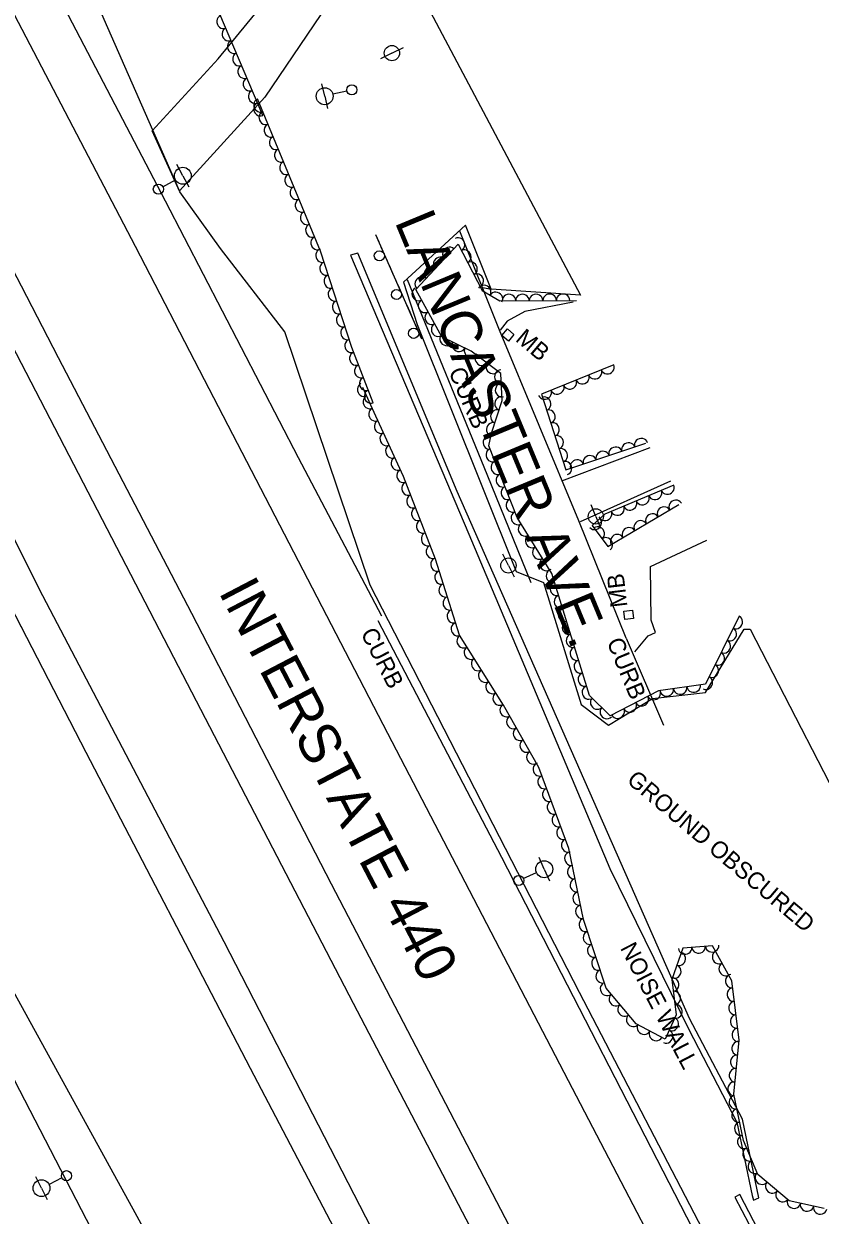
# Model space of a CAD drawing. Extents: x 1722896 to 1754269, y 648279 to 666297.
# Drawn here: x 1726836.4 to 1727071.6, y 655824.5 to 656176.2 of the extents above; entities that cross this region are included whole.
import ezdxf

# ---------------------------------------------------------------- set-up
doc = ezdxf.new("R2010")
doc.units = 0
for name, color, linetype in [('DESIGN - CENTERLINE - Proposed Text', 7, 'Continuous'), ('DESIGN - SCRATCH - User 1', 7, 'Continuous'), ('DESIGN - SHEET - Linework', 7, 'Continuous'), ('SURVEY - CENTERLINE - Preliminary', 7, 'Continuous'), ('SURVEY - CENTERLINE - Preliminary Text', 7, 'Continuous'), ('SURVEY - DTM - Breaklines', 7, 'Continuous'), ('SURVEY - VEGETATION - Features with Text', 7, 'Continuous')]:
    doc.layers.add(name, color=color, linetype=linetype)

msp = doc.modelspace()

# ---------------------------------------------------------------- linework, layer by layer
at = {"layer": 'DESIGN - CENTERLINE - Proposed Text'}
for p, q in [((1726979.41, 656084.33), (1726979.41, 656084.33)), ((1727014.98, 656001.69), (1727014.98, 656001.69))]:
    msp.add_line(p, q, dxfattribs=at)
for points in [[(1726977.61, 656084.14), (1726979.26, 656086.09), (1726981.17, 656084.48), (1726979.52, 656082.53)], [(1727016.42, 656000.6), (1727013.88, 656000.3), (1727013.59, 656002.78), (1727016.12, 656003.08)]]:
    msp.add_lwpolyline(points, close=True, dxfattribs=at)
at = {"layer": 'DESIGN - SCRATCH - User 1'}
for points in [[(1726940.28, 656113.99), (1726953.9, 656083.16)], [(1726940.28, 656113.99), (1726941.23, 656111.84)], [(1726941.88, 656110.38), (1726943.74, 656106.17)], [(1726932.89, 656107.89), (1726967.88, 656025.51), (1727009.45, 655926.81), (1727032.78, 655879.25), (1727046.95, 655851.93), (1727051.51, 655830.27), (1727051.92, 655828.93), (1727053.52, 655829.56), (1727048.69, 655852.82), (1727033.02, 655882.55), (1726964.37, 656038.08), (1726935.1, 656108.47), (1726932.89, 656107.89)], [(1726944.38, 656104.71), (1726945.33, 656102.56)], [(1726945.33, 656102.56), (1726946.28, 656100.41)], [(1726946.93, 656098.95), (1726948.79, 656094.74)], [(1726949.43, 656093.28), (1726950.38, 656091.13)], [(1726950.38, 656091.13), (1726951.33, 656088.98)], [(1726951.98, 656087.51), (1726953.84, 656083.3)], [(1727046.34, 655829.79), (1727118.7, 655691.99), (1727201.3, 655534.48), (1727252.51, 655437.03), (1727254.09, 655437.98), (1727200.02, 655540.16), (1727157.4, 655621.23), (1727113, 655705.89), (1727070.53, 655786.95), (1727047.86, 655830.52), (1727046.34, 655829.79)]]:
    msp.add_lwpolyline(points, dxfattribs=at)
for centre in [(1726941.43, 656107.69), (1726946.48, 656096.26), (1726951.53, 656084.82)]:
    msp.add_arc(centre, 1.5, 137.0869, 137.0771, dxfattribs=at)
at = {"layer": 'SURVEY - CENTERLINE - Preliminary'}
for points in [[(1727156.13, 655593.14), (1727078.69, 655739.86), (1727000.47, 655890.19), (1726938.74, 656010.42), (1726913.51, 656085.23), (1726894.55, 656109.8), (1726882.5, 656126.58), (1726874.32, 656144.61), (1726893.8, 656165.88), (1726937.17, 656218.66)], [(1726937.17, 656218.66), (1726942.51, 656206.06), (1727000.8, 656096.05), (1726974.45, 656097.86), (1726966.82, 656116.72), (1726948.5, 656099.88), (1726952.57, 656087.43), (1726981.77, 656014.48), (1726989.85, 656011.26), (1727001.01, 655975.24), (1727009.06, 655969.08), (1727022.08, 655976.97), (1727037.71, 655978.74), (1727049.11, 655997.45), (1727050.93, 655997.46), (1727319.54, 655476.24)], [(1726942.52, 656206.2), (1726907.6, 656154.53), (1726882.41, 656126.83)], [(1726882.41, 656126.83), (1726853.33, 656193.01)]]:
    msp.add_lwpolyline(points, dxfattribs=at)
at = {"layer": 'SURVEY - CENTERLINE - Preliminary Text'}
for points in [[(1726878.23, 656123.86), (1726840.47, 656196.22), (1726796.4, 656280), (1726757.43, 656356.81), (1726745.92, 656380.44)], [(1726869.43, 656110.45), (1726829, 656187.74), (1726805.2, 656233.64), (1726784.66, 656273.29), (1726763.03, 656315.03), (1726741.94, 656358.86), (1726736.92, 656370.55)], [(1726710.13, 656339.34), (1726713.52, 656332.79), (1726734.99, 656291.46), (1726758.05, 656247.52), (1726785.72, 656194.32), (1726809.16, 656149.51), (1726835.67, 656098.8), (1726846.62, 656077.71)], [(1726702.55, 656331.01), (1726730.44, 656277.71), (1726756.73, 656227.76), (1726786.46, 656170.48), (1726815.52, 656114.53), (1726839.91, 656067.87)], [(1726942.14, 656001.32), (1726917.51, 656048.09), (1726878.23, 656123.86)], [(1726976.92, 656085.76), (1726965.17, 656114.94)], [(1727430.98, 655031.8), (1727394.15, 655102.88), (1727346.51, 655194.9), (1727287.74, 655307.34), (1727233.01, 655412.26), (1727188.36, 655497.8), (1727137.6, 655594.68), (1727085.89, 655693.78), (1727040.29, 655781.67), (1726997.3, 655864.1), (1726943.89, 655966.68), (1726889.76, 656071.1), (1726869.43, 656110.45)], [(1726949.64, 656100.68), (1726973.14, 656043.23), (1726986.14, 656011.2)], [(1726971.93, 656098.33), (1726974.45, 656097.86)], [(1726998.64, 656093.98), (1726984.36, 656091.27), (1726979.18, 656088.35), (1726977.09, 656085.78)], [(1727014.33, 655994.82), (1727000.3, 656029.44), (1726976.92, 656085.76)], [(1726846.62, 656077.71), (1726885.95, 656002.15), (1726927.22, 655922.29), (1726983.5, 655814.13), (1727022.39, 655739.26), (1727067.18, 655653.52), (1727111.82, 655568.21), (1727163.64, 655468.68), (1727209.95, 655380.01), (1727234.58, 655332.9), (1727267.68, 655269.53), (1727305.79, 655195.97), (1727354.57, 655102.28), (1727389.25, 655035.86), (1727423.58, 654969.23)], [(1726839.91, 656067.87), (1726882.05, 655986.55), (1726933.73, 655887.03), (1726971.56, 655814.56), (1727006.02, 655748.53), (1727056.33, 655652.57), (1727112.01, 655545.31), (1727165.4, 655443.03), (1727221.85, 655335.71), (1727276.94, 655229.28), (1727328.71, 655129.98), (1727384.25, 655022.22), (1727422.31, 654949.62)], [(1727021.25, 656051.04), (1726995.17, 656041.2)], [(1727416.98, 654904.63), (1727378.29, 654978.72), (1727321.29, 655087.5), (1727268.42, 655189.04), (1727213.71, 655294.11), (1727156.81, 655402.66), (1727090.94, 655530.66), (1727012.29, 655680.77), (1726949.66, 655800.15), (1726895.61, 655905.13), (1726842, 656007.31), (1726823.09, 656044.98)], [(1727000.85, 656029.25), (1727027.5, 656041.3)], [(1727414.59, 654887.79), (1727375.02, 654963.6), (1727327.13, 655055.34), (1727288.21, 655129.71), (1727244.68, 655213.41), (1727198.49, 655301.86), (1727151.96, 655390.96), (1727111.65, 655468.27), (1727054.78, 655577.19), (1727008.29, 655666.64), (1726955.92, 655767.53), (1726903.37, 655867.77), (1726854.8, 655961.06), (1726816.46, 656035.3)], [(1727016.89, 655990.82), (1727020.8, 655995.47), (1727022.93, 655996.43), (1727021.72, 656000.16), (1727021.45, 656015.98), (1727038.09, 656023.73)], [(1726940.93, 656000.07), (1726977.52, 655930.16), (1727037.38, 655813.61), (1727080.46, 655731.31), (1727149.57, 655599.48), (1727227.78, 655449.47), (1727288.61, 655332.48), (1727346.8, 655221.05), (1727410.46, 655098.35), (1727433.96, 655053.16)], [(1727014.33, 655994.82), (1727025.29, 655969.1)], [(1726781.43, 655985.97), (1726829.45, 655897.57), (1726869.18, 655825.22), (1726909.31, 655751.73), (1726948.09, 655680.26), (1726983.91, 655615.35), (1727016.03, 655555.81), (1727044.76, 655503.92), (1727072.21, 655453.46), (1727115.52, 655374.69), (1727180.59, 655255.85), (1727232.25, 655160.54), (1727294.86, 655040.47), (1727346.73, 654941.45), (1727387.97, 654862.57), (1727407.26, 654824.97)], [(1726773.86, 655976.54), (1726813.76, 655902.53), (1726857.94, 655817.41), (1726910.4, 655720.65), (1726970.72, 655610.86), (1727017.89, 655524.72), (1727074.08, 655422.09), (1727127, 655325.23), (1727167.58, 655250.48), (1727222.79, 655148.67), (1727281.27, 655037.04), (1727354.22, 654896.29), (1727405.34, 654798.17)]]:
    msp.add_lwpolyline(points, dxfattribs=at)
at = {"layer": 'SURVEY - DTM - Breaklines'}
for p, q in [((1726945.13, 656167.52), (1726948.5, 656169.16)), ((1726945.13, 656167.52), (1726941.76, 656165.87)), ((1726925.27, 656154.8), (1726924.42, 656158.45)), ((1726925.27, 656154.8), (1726926.12, 656151.15)), ((1726931.85, 656156.33), (1726927.71, 656155.37)), ((1726883.39, 656131.32), (1726881.59, 656134.61)), ((1726877.48, 656128.07), (1726881.2, 656130.12)), ((1726883.39, 656131.32), (1726885.2, 656128.04)), ((1727005.34, 656030.74), (1727003.92, 656034.21)), ((1727005.34, 656030.74), (1727006.75, 656027.27)), ((1726979.54, 656016.25), (1726977.85, 656019.6)), ((1726979.54, 656016.25), (1726981.22, 656012.9)), ((1726990.1, 655926.6), (1726988.57, 655930.03)), ((1726990.1, 655926.6), (1726991.62, 655923.18)), ((1726983.93, 655923.86), (1726987.81, 655925.59)), ((1726841.65, 655832.43), (1726839.98, 655835.78)), ((1726847.69, 655835.44), (1726843.89, 655833.54)), ((1726841.65, 655832.43), (1726843.32, 655829.07))]:
    msp.add_line(p, q, dxfattribs=at)
for centre, radius in [((1726945.13, 656167.52), 2.25), ((1726933.31, 656156.67), 1.5), ((1726925.27, 656154.8), 2.5), ((1726883.39, 656131.32), 2.5), ((1726876.16, 656127.35), 1.5), ((1727005.34, 656030.74), 2.25), ((1726979.54, 656016.25), 2.25), ((1726990.1, 655926.6), 2.5), ((1726982.56, 655923.25), 1.5), ((1726841.65, 655832.43), 2.5), ((1726849.03, 655836.11), 1.5)]:
    msp.add_circle(centre, radius, dxfattribs=at)
at = {"layer": 'SURVEY - VEGETATION - Features with Text'}
for points in [[(1726907, 656149.12), (1726878.9, 656215.54), (1726832.59, 656295.85), (1726804.84, 656344.41), (1726794.63, 656342.27), (1726777.38, 656361.49), (1726769.67, 656374.99), (1726759.62, 656392.02), (1726753.68, 656404.31), (1726754.91, 656410.18), (1726758.67, 656420.82), (1726764.28, 656427.48), (1726773.48, 656430.15), (1726787.51, 656421.1), (1726792.55, 656418.47), (1726795.46, 656424.18), (1726794.62, 656430.5), (1726788.76, 656445.95), (1726787.72, 656460.04), (1726793.97, 656470.32), (1726816.2, 656493.45)], [(1726939.59, 656064.29), (1726933.27, 656080.58), (1726924.05, 656109.1), (1726905.45, 656153.98)], [(1727047.66, 656001.34), (1727037.7, 655981.18), (1727023.85, 655979.21), (1727009.6, 655971.89), (1727003.48, 655977.86), (1726992.37, 656013.9), (1726982.15, 656030.44), (1726973.71, 656051.58), (1726974.53, 656055.3), (1726977.69, 656064.94), (1726977.3, 656072.97), (1726968.52, 656079.57), (1726959.83, 656083.72), (1726952.17, 656097.73), (1726964.7, 656111.13), (1726971.79, 656097.43), (1726976.95, 656094.43), (1726999.6, 656094.54)], [(1727010.68, 656075.47), (1726989.31, 656066.84), (1726996.5, 656044.46), (1727020.13, 656052.34)], [(1727072.74, 655826.4), (1727062.41, 655828.65), (1727053.17, 655836.43), (1727048.9, 655846.48), (1727046.07, 655860.21), (1727047.62, 655876.16), (1727045.46, 655893.65), (1727039.78, 655904.02), (1727031.01, 655903.28), (1727027.81, 655894.02), (1727029.07, 655883.56), (1727025.81, 655876.42), (1727017.24, 655880.98), (1727008.4, 655891.44), (1727001.74, 655911.79), (1726997.39, 655932.72), (1726988.49, 655956.59), (1726978.07, 655975.07), (1726965.06, 655995.74), (1726957.99, 656018.1), (1726948.55, 656042.54), (1726940.42, 656060.33), (1726936.53, 656068.8)], [(1727028.37, 656039.94), (1727008.04, 656031.38), (1727004.25, 656028.05), (1727008.84, 656021.91), (1727029.81, 656034.22)]]:
    msp.add_lwpolyline(points, dxfattribs=at)
for centre, major_axis in [((1726895.31, 656176.75), (-0.78, 1.84)), ((1726896.87, 656173.07), (-0.78, 1.84)), ((1726898.43, 656169.38), (-0.78, 1.84)), ((1726899.99, 656165.7), (-0.78, 1.84)), ((1726901.54, 656162.01), (-0.78, 1.84)), ((1726903.1, 656158.33), (-0.78, 1.84)), ((1726904.66, 656154.65), (-0.78, 1.84)), ((1726906.22, 656150.96), (-0.78, 1.84)), ((1726906.23, 656152.1), (-0.77, 1.85)), ((1726907.76, 656148.41), (-0.77, 1.85)), ((1726909.29, 656144.71), (-0.77, 1.85)), ((1726910.82, 656141.02), (-0.77, 1.85)), ((1726912.35, 656137.32), (-0.77, 1.85)), ((1726913.88, 656133.63), (-0.77, 1.85)), ((1726915.42, 656129.93), (-0.77, 1.85)), ((1726916.95, 656126.24), (-0.77, 1.85)), ((1726918.48, 656122.54), (-0.77, 1.85)), ((1726920.01, 656118.85), (-0.77, 1.85)), ((1726921.54, 656115.15), (-0.77, 1.85)), ((1726923.07, 656111.46), (-0.77, 1.85)), ((1726964.75, 656111.02), (0.92, -1.78)), ((1726924.5, 656107.72), (-0.61, 1.9)), ((1726962.05, 656108.3), (1.37, 1.46)), ((1726966.59, 656107.46), (0.92, -1.78)), ((1726925.73, 656103.92), (-0.61, 1.9)), ((1726959.32, 656105.38), (1.37, 1.46)), ((1726968.43, 656103.91), (0.92, -1.78)), ((1726926.96, 656100.11), (-0.61, 1.9)), ((1726956.59, 656102.45), (1.37, 1.46)), ((1726970.27, 656100.36), (0.92, -1.78)), ((1726953.86, 656099.53), (1.37, 1.46)), ((1726972.4, 656097.08), (1.73, -1.01)), ((1726928.19, 656096.3), (-0.61, 1.9)), ((1726952.91, 656096.38), (-0.96, 1.75)), ((1726975.86, 656095.07), (1.73, -1.01)), ((1726979.68, 656094.45), (2, 0.01)), ((1726983.68, 656094.46), (2, 0.01)), ((1726987.68, 656094.48), (2, 0.01)), ((1726991.68, 656094.5), (2, 0.01)), ((1726995.68, 656094.52), (2, 0.01)), ((1726929.42, 656092.5), (-0.61, 1.9)), ((1726954.83, 656092.87), (-0.96, 1.75)), ((1726930.65, 656088.69), (-0.61, 1.9)), ((1726956.75, 656089.36), (-0.96, 1.75)), ((1726931.88, 656084.88), (-0.61, 1.9)), ((1726958.67, 656085.85), (-0.96, 1.75)), ((1726933.11, 656081.08), (-0.61, 1.9)), ((1726961.25, 656083.05), (-1.8, 0.86)), ((1726964.86, 656081.32), (-1.8, 0.86)), ((1726934.52, 656077.34), (-0.72, 1.86)), ((1726968.47, 656079.6), (-1.8, 0.86)), ((1726971.67, 656077.2), (-1.6, 1.2)), ((1726935.97, 656073.61), (-0.72, 1.86)), ((1726974.87, 656074.8), (-1.6, 1.2)), ((1726977.34, 656072.01), (-0.1, 2)), ((1727005.12, 656073.22), (-1.85, -0.75)), ((1727008.83, 656074.72), (-1.85, -0.75)), ((1726937.42, 656069.88), (-0.72, 1.86)), ((1726997.7, 656070.23), (-1.85, -0.75)), ((1727001.41, 656071.73), (-1.85, -0.75)), ((1726936.83, 656068.14), (-0.84, 1.82)), ((1726938.86, 656066.15), (-0.72, 1.86)), ((1726977.54, 656068.02), (-0.1, 2)), ((1726990.28, 656067.24), (-1.85, -0.75)), ((1726993.99, 656068.73), (-1.85, -0.75)), ((1726938.5, 656064.51), (-0.84, 1.82)), ((1726977.41, 656064.07), (0.62, 1.9)), ((1726990.21, 656064.03), (0.61, -1.9)), ((1726940.17, 656060.88), (-0.84, 1.82)), ((1726976.16, 656060.26), (0.62, 1.9)), ((1726991.44, 656060.23), (0.61, -1.9)), ((1726941.84, 656057.24), (-0.83, 1.82)), ((1726974.91, 656056.46), (0.62, 1.9)), ((1726992.66, 656056.42), (0.61, -1.9)), ((1726943.5, 656053.6), (-0.83, 1.82)), ((1726973.93, 656052.59), (0.43, 1.95)), ((1726993.88, 656052.61), (0.61, -1.9)), ((1727014.94, 656050.61), (1.9, 0.63)), ((1727018.74, 656051.88), (1.9, 0.63)), ((1726945.16, 656049.96), (-0.83, 1.82)), ((1726974.81, 656048.83), (-0.74, 1.86)), ((1726995.11, 656048.8), (0.61, -1.9)), ((1727007.36, 656048.08), (1.9, 0.63)), ((1727011.15, 656049.35), (1.9, 0.63)), ((1726946.82, 656046.32), (-0.83, 1.82)), ((1726976.29, 656045.11), (-0.74, 1.86)), ((1726996.33, 656044.99), (0.61, -1.9)), ((1726999.77, 656045.55), (1.9, 0.63)), ((1727003.56, 656046.81), (1.9, 0.63)), ((1726948.48, 656042.68), (-0.83, 1.82)), ((1726977.77, 656041.4), (-0.74, 1.86)), ((1726949.93, 656038.96), (-0.72, 1.87)), ((1726979.26, 656037.68), (-0.74, 1.86)), ((1727026.52, 656039.17), (-1.84, -0.78)), ((1726951.38, 656035.23), (-0.72, 1.87)), ((1726980.74, 656033.97), (-0.74, 1.86)), ((1727015.46, 656034.51), (-1.84, -0.78)), ((1727019.15, 656036.06), (-1.84, -0.78)), ((1727022.84, 656037.61), (-1.84, -0.78)), ((1727028.87, 656033.67), (1.72, 1.01)), ((1726952.82, 656031.49), (-0.72, 1.87)), ((1726982.26, 656030.27), (-1.05, 1.7)), ((1727008.09, 656031.41), (-1.84, -0.78)), ((1727011.78, 656032.96), (-1.84, -0.78)), ((1727021.97, 656029.62), (1.72, 1.01)), ((1727025.42, 656031.65), (1.72, 1.01)), ((1726954.26, 656027.76), (-0.72, 1.87)), ((1726984.36, 656026.87), (-1.05, 1.7)), ((1727005.08, 656028.78), (-1.5, -1.32)), ((1727018.52, 656027.6), (1.72, 1.01)), ((1726955.7, 656024.03), (-0.72, 1.87)), ((1726986.46, 656023.46), (-1.05, 1.7)), ((1727005.98, 656025.73), (1.2, -1.6)), ((1727008.38, 656022.53), (1.2, -1.6)), ((1727011.62, 656023.55), (1.72, 1.01)), ((1727015.07, 656025.57), (1.72, 1.01)), ((1726957.14, 656020.3), (-0.72, 1.87)), ((1726988.57, 656020.06), (-1.05, 1.7)), ((1726958.49, 656016.54), (-0.6, 1.91)), ((1726990.67, 656016.66), (-1.05, 1.7)), ((1726959.69, 656012.72), (-0.6, 1.91)), ((1726992.6, 656013.18), (-0.59, 1.91)), ((1726960.9, 656008.91), (-0.6, 1.91)), ((1726993.77, 656009.35), (-0.59, 1.91)), ((1726962.1, 656005.09), (-0.6, 1.91)), ((1726994.95, 656005.53), (-0.59, 1.91)), ((1726996.13, 656001.71), (-0.59, 1.91)), ((1726963.31, 656001.28), (-0.6, 1.91)), ((1727046.78, 655999.55), (-0.89, -1.79)), ((1726964.52, 655997.47), (-0.6, 1.91)), ((1726997.31, 655997.89), (-0.59, 1.91)), ((1727045, 655995.96), (-0.89, -1.79)), ((1726966.23, 655993.89), (-1.07, 1.69)), ((1726998.49, 655994.06), (-0.59, 1.91)), ((1727043.23, 655992.38), (-0.89, -1.79)), ((1726968.36, 655990.5), (-1.07, 1.69)), ((1726999.66, 655990.24), (-0.59, 1.91)), ((1727041.46, 655988.79), (-0.89, -1.79)), ((1726970.49, 655987.12), (-1.07, 1.69)), ((1727000.84, 655986.42), (-0.59, 1.91)), ((1727039.69, 655985.2), (-0.89, -1.79)), ((1726972.62, 655983.73), (-1.07, 1.69)), ((1727002.02, 655982.6), (-0.59, 1.91)), ((1727037.91, 655981.62), (-0.89, -1.79)), ((1726974.75, 655980.35), (-1.07, 1.69)), ((1727003.2, 655978.77), (-0.59, 1.91)), ((1727022.49, 655978.51), (-1.78, -0.91)), ((1727026.3, 655979.56), (-1.98, -0.28)), ((1727030.26, 655980.12), (-1.98, -0.28)), ((1727034.22, 655980.69), (-1.98, -0.28)), ((1726976.88, 655976.96), (-1.07, 1.69)), ((1726978.94, 655973.53), (-0.98, 1.74)), ((1727005.66, 655975.74), (-1.43, 1.4)), ((1727015.38, 655974.86), (-1.78, -0.91)), ((1727018.94, 655976.68), (-1.78, -0.91)), ((1726980.9, 655970.05), (-0.98, 1.74)), ((1727008.52, 655972.94), (-1.43, 1.4)), ((1727011.82, 655973.03), (-1.78, -0.91)), ((1726982.87, 655966.56), (-0.98, 1.74)), ((1726984.83, 655963.08), (-0.98, 1.74)), ((1726986.8, 655959.59), (-0.98, 1.74)), ((1726988.68, 655956.07), (-0.7, 1.87)), ((1726990.08, 655952.33), (-0.7, 1.87)), ((1726991.48, 655948.58), (-0.7, 1.87)), ((1726992.88, 655944.83), (-0.7, 1.87)), ((1726994.28, 655941.08), (-0.7, 1.87)), ((1726995.67, 655937.33), (-0.7, 1.87)), ((1726997.07, 655933.59), (-0.7, 1.87)), ((1726998.02, 655929.71), (-0.41, 1.96)), ((1726998.83, 655925.79), (-0.41, 1.96)), ((1726999.64, 655921.88), (-0.41, 1.96)), ((1727000.46, 655917.96), (-0.41, 1.96)), ((1727001.27, 655914.04), (-0.41, 1.96)), ((1727002.27, 655910.17), (-0.62, 1.9)), ((1727003.51, 655906.37), (-0.62, 1.9)), ((1727004.76, 655902.57), (-0.62, 1.9)), ((1727029.93, 655900.16), (-0.65, -1.89)), ((1727031.71, 655903.34), (-1.99, -0.17)), ((1727035.69, 655903.67), (-1.99, -0.17)), ((1727039.68, 655904.01), (-1.99, -0.17)), ((1727041.65, 655900.6), (-0.96, 1.75)), ((1727006, 655898.77), (-0.62, 1.9)), ((1727028.62, 655896.38), (-0.65, -1.89)), ((1727043.58, 655897.09), (-0.96, 1.75)), ((1727007.25, 655894.97), (-0.62, 1.9)), ((1727027.99, 655892.53), (0.24, -1.99)), ((1727045.47, 655893.57), (-0.24, 1.98)), ((1727008.59, 655891.22), (-1.29, 1.53)), ((1727045.96, 655889.6), (-0.24, 1.98)), ((1727011.17, 655888.17), (-1.29, 1.53)), ((1727028.47, 655888.56), (0.24, -1.99)), ((1727046.45, 655885.63), (-0.24, 1.98)), ((1727013.75, 655885.11), (-1.29, 1.53)), ((1727028.95, 655884.59), (0.24, -1.99)), ((1727016.33, 655882.06), (-1.29, 1.53)), ((1727019.53, 655879.76), (-1.77, 0.94)), ((1727027.84, 655880.86), (-0.83, -1.82)), ((1727046.94, 655881.66), (-0.24, 1.98)), ((1727023.06, 655877.88), (-1.77, 0.94)), ((1727026.18, 655877.22), (-0.83, -1.82)), ((1727047.43, 655877.69), (-0.24, 1.98)), ((1727047.38, 655873.72), (0.19, 1.99)), ((1727046.99, 655869.73), (0.19, 1.99)), ((1727046.61, 655865.75), (0.19, 1.99)), ((1727046.22, 655861.77), (0.19, 1.99)), ((1727046.56, 655857.83), (-0.4, 1.96)), ((1727047.37, 655853.91), (-0.4, 1.96)), ((1727048.18, 655849.99), (-0.4, 1.96)), ((1727049.06, 655846.1), (-0.78, 1.84)), ((1727050.63, 655842.42), (-0.78, 1.84)), ((1727052.19, 655838.74), (-0.78, 1.84)), ((1727054.31, 655835.47), (-1.53, 1.29)), ((1727057.37, 655832.89), (-1.53, 1.29)), ((1727060.43, 655830.31), (-1.53, 1.29)), ((1727063.79, 655828.35), (-1.95, 0.43)), ((1727067.7, 655827.5), (-1.95, 0.43)), ((1727071.61, 655826.64), (-1.95, 0.43))]:
    msp.add_ellipse(centre, major_axis=major_axis, ratio=0.940188, start_param=0, end_param=3.141593, dxfattribs=at)

# ---------------------------------------------------------------- texts
at = {"layer": 'DESIGN - CENTERLINE - Proposed Text'}
for rotation, p in [(319.8802, (1726981.32, 656082.72)), (96.7239, (1727014.69, 656004.17))]:
    msp.add_text('MB', height=5, rotation=rotation, dxfattribs=at).set_placement(p)
at = {"layer": 'DESIGN - SCRATCH - User 1'}
for s, rotation, p in [('CURB', 293.3009, (1726961.76, 656073.52)), ('CURB', 296.9658, (1726935.78, 655996.3)), ('CURB', 292.5454, (1727008.47, 655993.73)), ('NOISE WALL', 297.5384, (1727012.41, 655903.34))]:
    msp.add_text(s, height=5, rotation=rotation, dxfattribs=at).set_placement(p)
at = {"layer": 'DESIGN - SHEET - Linework'}
for s, rotation, p in [('LANCASTER AVE.', 292.5464, (1726945.82, 656117.84)), ('INTERSTATE 440', 297.6099, (1726893.78, 656008.51))]:
    msp.add_text(s, height=12, rotation=rotation, dxfattribs=at).set_placement(p)
at = {"layer": 'SURVEY - CENTERLINE - Preliminary'}
msp.add_text('GROUND OBSCURED', height=5, rotation=319.8817, dxfattribs=at).set_placement((1727014.16, 655952.4))

doc.saveas('drawing.dxf')
